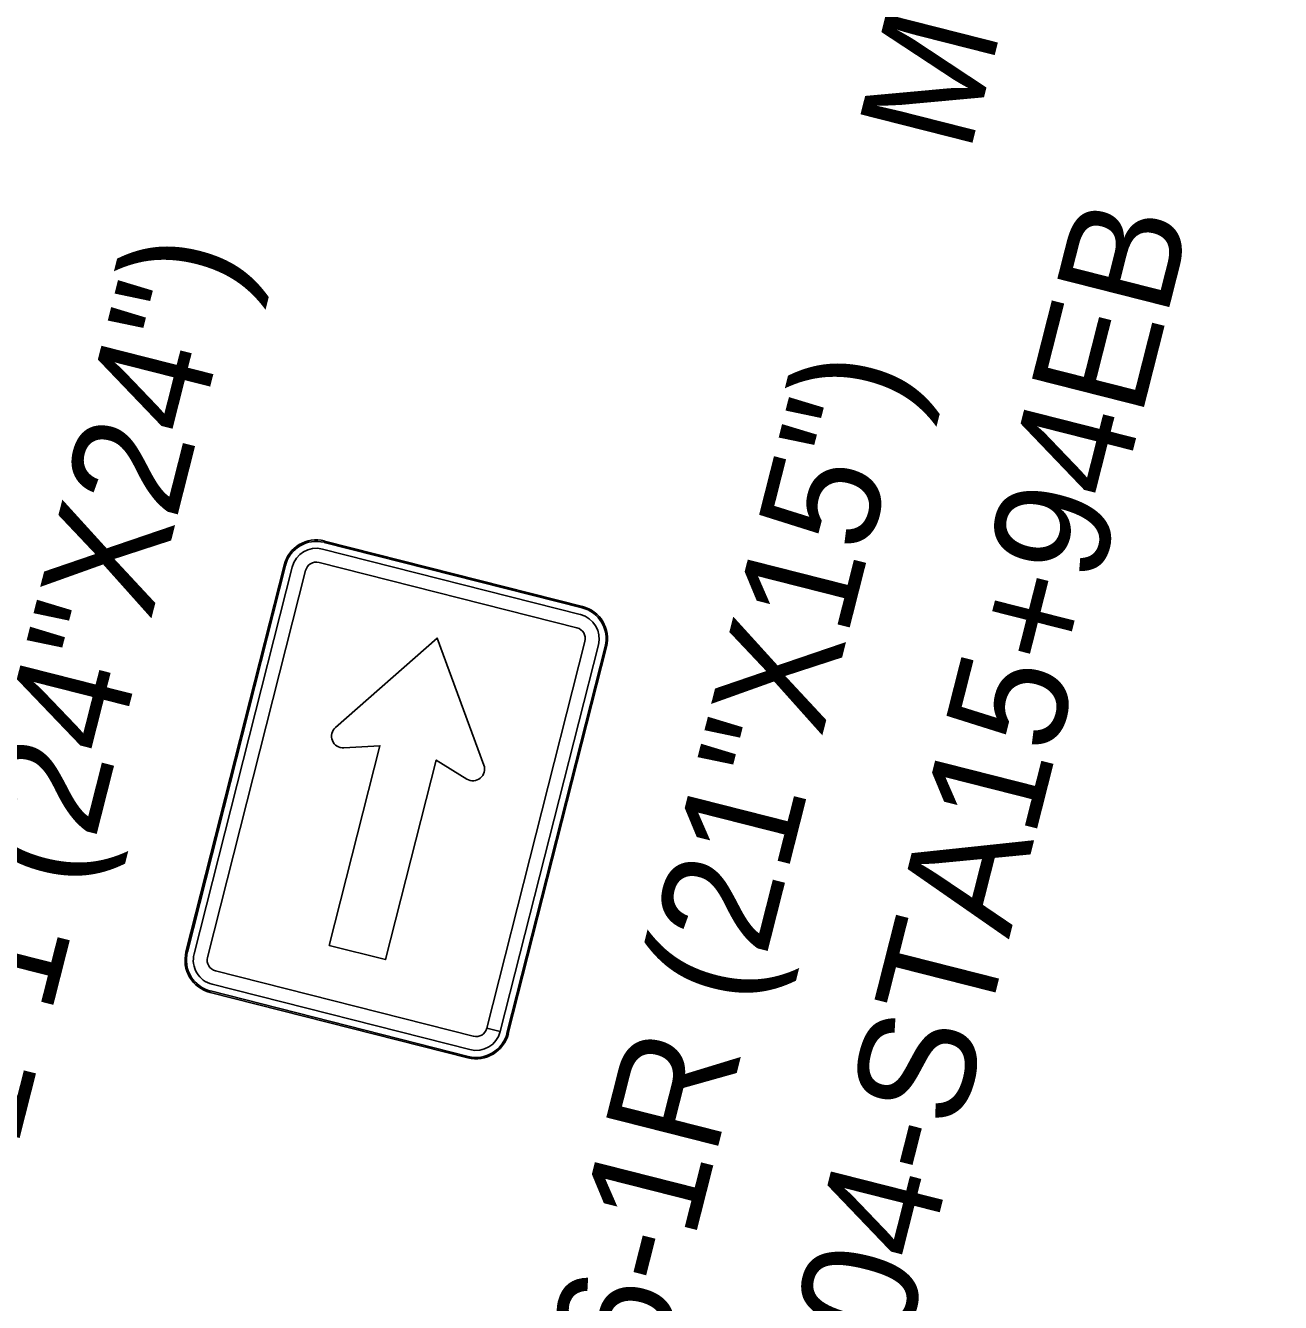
# Model space of a CAD drawing. Extents: x 670257 to 671518, y 737783 to 738188.
# Drawn here: x 670273.583 to 670276.298, y 738135.781 to 738138.544 of the extents above; entities that cross this region are included whole.
import ezdxf

# ---------------------------------------------------------------- set-up
doc = ezdxf.new("R2010")
doc.units = 0
for name, color, linetype in [('Default', 7, 'Continuous'), ('R_SIGN_ANNOT', 7, 'Continuous'), ('R_SIGN_HWY102', 7, 'Continuous')]:
    doc.layers.add(name, color=color, linetype=linetype)

msp = doc.modelspace()

# ---------------------------------------------------------------- linework, layer by layer
at = {"layer": 'R_SIGN_HWY102'}
for p, q in [((670274.7874, 738137.2875), (670274.2295, 738137.429)), ((670274.2295, 738137.429), (670274.2295, 738137.429)), ((670274.7874, 738137.2875), (670274.2295, 738137.429)), ((670274.2295, 738137.429), (670274.2295, 738137.429)), ((670274.783, 738137.2701), (670274.2251, 738137.4116)), ((670274.2251, 738137.4116), (670274.2251, 738137.4116)), ((670274.2288, 738137.4261), (670274.2288, 738137.4261)), ((670274.7867, 738137.2846), (670274.2288, 738137.4261)), ((670274.1421, 738137.377), (670273.9297, 738136.5399)), ((670274.1421, 738137.377), (670273.9298, 738136.5399)), ((670274.145, 738137.3762), (670273.9327, 738136.5391)), ((670274.1421, 738137.377), (670274.1421, 738137.377)), ((670274.1421, 738137.377), (670274.1421, 738137.377)), ((670274.145, 738137.3762), (670274.145, 738137.3762)), ((670274.2177, 738137.3825), (670274.2177, 738137.3825)), ((670274.7757, 738137.241), (670274.2177, 738137.3825)), ((670274.1595, 738137.3725), (670273.9472, 738136.5355)), ((670274.1886, 738137.3652), (670273.9763, 738136.5281)), ((670274.1595, 738137.3726), (670274.1595, 738137.3725)), ((670274.1886, 738137.3652), (670274.1886, 738137.3652)), ((670274.7831, 738137.2701), (670274.783, 738137.2701)), ((670274.7867, 738137.2846), (670274.7867, 738137.2846)), ((670274.7875, 738137.2875), (670274.7874, 738137.2875)), ((670274.7875, 738137.2875), (670274.7874, 738137.2875)), ((670274.7757, 738137.241), (670274.7757, 738137.241)), ((670274.5808, 738136.3751), (670274.793, 738137.2119)), ((670274.793, 738137.2119), (670274.793, 738137.2119)), ((670274.6098, 738136.3677), (670274.8221, 738137.2045)), ((670274.6243, 738136.3638), (670274.8366, 738137.2008)), ((670274.6272, 738136.363), (670274.8395, 738137.2001)), ((670274.6272, 738136.363), (670274.8395, 738137.2001)), ((670274.8221, 738137.2045), (670274.8221, 738137.2045)), ((670274.8366, 738137.2008), (670274.8366, 738137.2008)), ((670274.8395, 738137.2001), (670274.8395, 738137.2001)), ((670274.8395, 738137.2001), (670274.8395, 738137.2001)), ((670273.9297, 738136.5399), (670273.9298, 738136.5399)), ((670273.9298, 738136.5399), (670273.9298, 738136.5399)), ((670273.9327, 738136.5392), (670273.9327, 738136.5391)), ((670273.9472, 738136.5355), (670273.9472, 738136.5355)), ((670273.9763, 738136.5281), (670273.9763, 738136.5281)), ((670273.9936, 738136.4989), (670273.9936, 738136.499)), ((670273.9936, 738136.4989), (670274.5515, 738136.3574)), ((670273.9863, 738136.4699), (670273.9863, 738136.4699)), ((670273.9863, 738136.4699), (670274.5442, 738136.3284)), ((670273.9818, 738136.4525), (670273.9818, 738136.4524)), ((670273.9818, 738136.4525), (670273.9818, 738136.4524)), ((670273.9818, 738136.4524), (670274.5397, 738136.3109)), ((670273.9818, 738136.4524), (670274.5397, 738136.3109)), ((670273.9826, 738136.4554), (670274.5405, 738136.3138)), ((670273.9826, 738136.4554), (670273.9826, 738136.4554)), ((670274.5516, 738136.3574), (670274.5515, 738136.3574)), ((670274.6098, 738136.3674), (670274.5807, 738136.3748)), ((670274.5807, 738136.3748), (670274.5807, 738136.3748)), ((670274.5808, 738136.3751), (670274.6098, 738136.3677)), ((670274.6098, 738136.3674), (670274.6098, 738136.3674)), ((670274.6243, 738136.3638), (670274.6272, 738136.363)), ((670274.6272, 738136.363), (670274.6243, 738136.3637)), ((670274.6243, 738136.3637), (670274.6243, 738136.3637)), ((670274.6272, 738136.363), (670274.6272, 738136.363)), ((670274.5442, 738136.3284), (670274.5442, 738136.3284)), ((670274.5397, 738136.3109), (670274.5398, 738136.3109)), ((670274.5397, 738136.3109), (670274.5398, 738136.3109)), ((670274.5405, 738136.3138), (670274.5405, 738136.3138))]:
    msp.add_line(p, q, dxfattribs=at)
for points in [[(670274.5743, 738136.9441), (670274.4731, 738137.2188), (670274.2533, 738137.0255)], [(670274.5743, 738136.9441), (670274.4731, 738137.2188), (670274.2533, 738137.0255)], [(670274.5743, 738136.9441), (670274.4731, 738137.2188), (670274.2533, 738137.0255)], [(670274.2714, 738136.9814), (670274.3492, 738136.986), (670274.2396, 738136.5541), (670274.3616, 738136.5232), (670274.4712, 738136.9551), (670274.5374, 738136.914)], [(670274.2714, 738136.9814), (670274.3492, 738136.986), (670274.2396, 738136.5541), (670274.3616, 738136.5232), (670274.4712, 738136.9551), (670274.5374, 738136.914)], [(670274.2714, 738136.9814), (670274.3492, 738136.986), (670274.2396, 738136.5541), (670274.3616, 738136.5232), (670274.4712, 738136.9551), (670274.5374, 738136.914)]]:
    msp.add_lwpolyline(points, dxfattribs=at)
for centre, major_axis, start_param, end_param in [((670274.2118, 738137.3593), (0.0177, 0.0698), 0, 1.570796), ((670274.2118, 738137.3593), (0.0177, 0.0698), 0, 1.570796), ((670274.2118, 738137.3593), (0.017, 0.0669), 0, 1.570796), ((670274.2118, 738137.3593), (0.0133, 0.0523), 0, 1.570796), ((670274.2118, 738137.3593), (0.0059, 0.0233), 0, 1.570796), ((670274.7698, 738137.2178), (0.0133, 0.0523), 4.712389, 6.283185), ((670274.7698, 738137.2178), (0.017, 0.0669), 4.712389, 6.283185), ((670274.7698, 738137.2178), (0.0177, 0.0698), 4.712389, 6.283185), ((670274.7698, 738137.2178), (0.0177, 0.0698), 4.712389, 6.283185), ((670274.7698, 738137.2178), (0.0059, 0.0233), 4.712389, 6.283185), ((670274.2699, 738137.0066), (-0.0062, -0.0244), 4.111136, 6.59038), ((670274.2699, 738137.0066), (-0.0062, -0.0244), 4.111136, 6.59038), ((670274.2699, 738137.0066), (-0.0062, -0.0244), 4.111136, 6.59038), ((670274.5507, 738136.9354), (-0.0062, -0.0244), 5.975991, 8.455234), ((670274.5507, 738136.9354), (-0.0062, -0.0244), 5.975991, 8.455234), ((670274.5507, 738136.9354), (-0.0062, -0.0244), 5.975991, 8.455234), ((670273.9995, 738136.5222), (0.0177, 0.0698), 1.570796, 3.141593), ((670273.9995, 738136.5222), (0.0177, 0.0698), 1.570796, 3.141593), ((670273.9995, 738136.5222), (0.017, 0.0669), 1.570796, 3.141593), ((670273.9995, 738136.5222), (0.0133, 0.0523), 1.570796, 3.141593), ((670273.9995, 738136.5222), (0.0059, 0.0233), 1.570796, 3.141593), ((670274.5575, 738136.3807), (0.0177, 0.0698), 3.141593, 4.712389), ((670274.5575, 738136.3807), (0.0177, 0.0698), 3.141593, 4.712389), ((670274.5575, 738136.3807), (0.017, 0.0669), 3.141593, 4.712389), ((670274.5575, 738136.3807), (0.0133, 0.0523), 3.141593, 4.712389), ((670274.5575, 738136.3807), (0.0059, 0.0233), 3.141593, 4.712389)]:
    msp.add_ellipse(centre, major_axis=major_axis, ratio=0.99981, start_param=start_param, end_param=end_param, dxfattribs=at)

# ---------------------------------------------------------------- texts
at = {"layer": 'Default'}
for s, p in [('M6-1R (21"X15")', (670275.6249, 738138.2643)), ('SS-102-04-STA15+94EB', (670275.1851, 738134.495)), ('M6-1R (21"X15")', (670274.8875, 738135.3554))]:
    msp.add_text(s, height=0.25, rotation=75.7686, dxfattribs=at).set_placement(p)
at = {"layer": 'R_SIGN_ANNOT'}
msp.add_text('M1-1 (24"X24")', height=0.25, rotation=75.7686, dxfattribs=at).set_placement((670273.495, 738135.8426))

doc.saveas('drawing.dxf')
